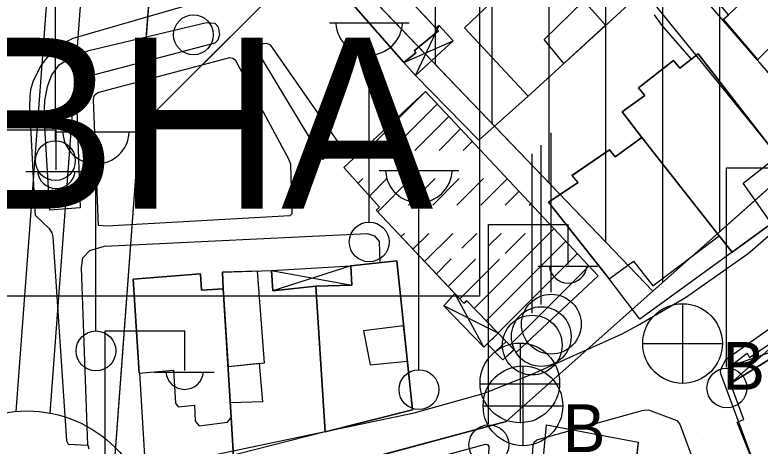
# Model space of a CAD drawing. Extents: x 417997 to 421451, y 4451742 to 4455216.
# Drawn here: x 420850.4 to 420915.9, y 4452416.4 to 4452454.3 of the extents above; entities that cross this region are included whole.
import ezdxf

# ---------------------------------------------------------------- set-up
doc = ezdxf.new("R2010")
doc.units = 0
for name, color, linetype in [('ADA', 7, 'Continuous'), ('ADAKENARI', 7, 'Continuous'), ('B_Kapi', 7, 'Continuous'), ('B_Merdiven', 7, 'Continuous'), ('B_Mesken', 7, 'Continuous'), ('B_Resmi', 7, 'Continuous'), ('B_Sundurma', 7, 'Continuous'), ('B_Tarama', 7, 'Continuous'), ('B_Teras', 7, 'Continuous'), ('Default', 7, 'Continuous'), ('KALDIRIM', 7, 'Continuous'), ('KD_DAIRE', 7, 'Continuous'), ('LJ_SEMBOL', 7, 'Continuous'), ('O_Park_Bahce', 7, 'Continuous'), ('PL_AYA_PARK_DINLENME', 7, 'Continuous'), ('PL_K_BHA', 7, 'Continuous'), ('PL_KON_MEV_450', 7, 'Continuous'), ('S_Bayrak_Diregi', 7, 'Continuous'), ('S_Cad_Sok_Lambasi', 7, 'Continuous'), ('S_Elektrik_Diregi', 7, 'Continuous'), ('S_Rogar_Kapagi', 7, 'Continuous'), ('S_Rogar_Kapagi_Buski', 7, 'Continuous'), ('Sinir_Duvar_tek_tarafa_ait', 7, 'Continuous'), ('TR_PARKALANI', 7, 'Continuous'), ('TR_YONETIMMERK', 7, 'Continuous'), ('TR_YUKSEKYOGUNKONUT', 7, 'Continuous'), ('Yol_Kaldirim_kenari_bordurtasi', 7, 'Continuous'), ('Yol_Sose', 7, 'Continuous')]:
    doc.layers.add(name, color=color, linetype=linetype)

# ---------------------------------------------------------------- blocks, each defined once
blk = doc.blocks.new('POINT_DISPLAY')
at = {"layer": 'Default'}
blk.add_line((0, 0), (0, 0), dxfattribs=at)

msp = doc.modelspace()

# ---------------------------------------------------------------- linework, layer by layer
at = {"layer": 'ADA'}
for p, q in [((420877.387, 4452460.374), (420861.385, 4452444.372)), ((420877.387, 4452460.374), (420861.385, 4452444.372)), ((420877.387, 4452460.374), (420906.494, 4452429.988)), ((420877.387, 4452460.374), (420906.494, 4452429.988)), ((420906.494, 4452429.988), (420930.356, 4452451.198)), ((420906.494, 4452429.988), (420930.356, 4452451.198)), ((420893.613, 4452418.538), (420906.494, 4452429.988)), ((420893.613, 4452418.538), (420906.494, 4452429.988)), ((420858.757, 4452409.21), (420893.613, 4452418.538)), ((420858.757, 4452409.21), (420893.613, 4452418.538))]:
    msp.add_line(p, q, dxfattribs=at)
at = {"layer": 'ADAKENARI'}
for p, q in [((420861.385, 4452444.372), (420864.711, 4452488.853)), ((420861.385, 4452444.372), (420864.711, 4452488.853)), ((420858.757, 4452409.21), (420861.385, 4452444.372)), ((420858.757, 4452409.21), (420861.385, 4452444.372))]:
    msp.add_line(p, q, dxfattribs=at)
at = {"layer": 'B_Kapi'}
msp.add_lwpolyline([(420906.629, 4452454.272), (420907.305, 4452453.332)], dxfattribs=at)
at = {"layer": 'B_Merdiven'}
for p, q in [((420892.638, 4452424.673), (420893.599, 4452425.587)), ((420893.611, 4452424.219), (420894.295, 4452424.869))]:
    msp.add_line(p, q, dxfattribs=at)
msp.add_lwpolyline([(420891.949, 4452425.378), (420893.331, 4452423.962), (420894.306, 4452424.857), (420892.914, 4452426.295)], close=True, dxfattribs=at)
at = {"layer": 'B_Mesken'}
for points in [[(420886.435, 4452458.174), (420889.455, 4452460.886), (420884.46, 4452466.421), (420881.545, 4452463.604), (420881.604, 4452463.539), (420876.807, 4452458.994), (420884.614, 4452450.087), (420885.675, 4452450.943), (420885.545, 4452451.146), (420887.653, 4452452.86), (420884.683, 4452456.087), (420884.707, 4452456.632)], [(420884.526, 4452466.348), (420889.456, 4452460.886), (420886.435, 4452458.174), (420884.707, 4452456.632), (420884.683, 4452456.087), (420887.431, 4452453.101), (420887.653, 4452452.86), (420885.545, 4452451.146), (420885.675, 4452450.943), (420884.614, 4452450.087), (420876.807, 4452458.994), (420881.604, 4452463.539), (420881.545, 4452463.604), (420884.46, 4452466.421)], [(420916.05, 4452450.66), (420915.738, 4452450.361), (420912.733, 4452453.891), (420913.146, 4452454.262), (420910.017, 4452458.09), (420916.98, 4452464.896), (420920.116, 4452461.615), (420920.007, 4452461.446), (420920.425, 4452460.998), (420923.363, 4452457.859), (420918.568, 4452453.434), (420918.682, 4452453.233)], [(420923.362, 4452457.859), (420918.568, 4452453.434), (420918.682, 4452453.233), (420916.05, 4452450.66), (420915.738, 4452450.361), (420912.733, 4452453.891), (420913.146, 4452454.262), (420910.017, 4452458.09), (420916.98, 4452464.896), (420918.903, 4452462.884), (420920.116, 4452461.615), (420920.007, 4452461.446), (420920.425, 4452460.998)], [(420895.536, 4452447.137), (420905.685, 4452456.426), (420902.703, 4452459.84), (420903.032, 4452460.139), (420900.508, 4452463.18), (420889.949, 4452453.146)], [(420895.536, 4452447.137), (420889.949, 4452453.146), (420900.508, 4452463.18), (420903.032, 4452460.139), (420902.703, 4452459.84), (420905.685, 4452456.426)], [(420916.954, 4452435.929), (420916.756, 4452436.209), (420919.876, 4452438.527), (420917.341, 4452441.753), (420917.468, 4452441.852), (420910.486, 4452450.85), (420908.877, 4452449.582), (420908.331, 4452450.266), (420905.237, 4452447.865), (420905.816, 4452447.195), (420903.824, 4452445.745), (420905.53, 4452443.51), (420912.345, 4452434.863), (420913.48, 4452433.411), (420916.954, 4452435.929)], [(420916.954, 4452435.929), (420916.954, 4452435.929), (420913.48, 4452433.411), (420912.345, 4452434.863), (420905.53, 4452443.51), (420903.824, 4452445.745), (420905.816, 4452447.195), (420905.237, 4452447.865), (420908.331, 4452450.266), (420908.877, 4452449.582), (420910.486, 4452450.85), (420917.468, 4452441.852), (420917.341, 4452441.753), (420919.876, 4452438.527), (420916.756, 4452436.209)], [(420902.669, 4452431.089), (420897.326, 4452437.825), (420899.936, 4452439.552), (420899.399, 4452440.155), (420902.71, 4452442.427), (420903.181, 4452441.813), (420905.53, 4452443.51), (420912.345, 4452434.863), (420913.48, 4452433.411), (420905.358, 4452427.526)], [(420902.669, 4452431.089), (420897.326, 4452437.825), (420899.936, 4452439.552), (420899.4, 4452440.155), (420902.71, 4452442.427), (420903.181, 4452441.813), (420905.53, 4452443.51), (420912.345, 4452434.863), (420913.48, 4452433.411), (420905.358, 4452427.526)], [(420876.882, 4452430.445), (420877.712, 4452417.651), (420885.388, 4452419.567), (420883.985, 4452432.66), (420879.969, 4452432.228), (420880.054, 4452430.536)], [(420876.882, 4452430.445), (420880.054, 4452430.536), (420879.969, 4452432.228), (420883.985, 4452432.66), (420885.388, 4452419.567), (420877.712, 4452417.651)], [(420861.398, 4452422.812), (420861.332, 4452422.806), (420860.811, 4452431.049), (420866.727, 4452431.535), (420866.83, 4452430.083), (420868.734, 4452430.201), (420869.448, 4452418.893), (420869.643, 4452415.411), (420862.414, 4452413.671), (420861.926, 4452414.028)], [(420861.398, 4452422.812), (420861.332, 4452422.806), (420860.811, 4452431.049), (420866.727, 4452431.535), (420866.83, 4452430.083), (420868.734, 4452430.201), (420869.448, 4452418.893), (420869.643, 4452415.411), (420862.414, 4452413.671), (420861.926, 4452414.028)], [(420877.712, 4452417.651), (420869.869, 4452415.651), (420869.854, 4452415.443), (420869.643, 4452415.411), (420869.448, 4452418.893), (420868.734, 4452430.201), (420868.681, 4452431.666), (420872.981, 4452431.804), (420873.091, 4452430.014), (420876.882, 4452430.445)], [(420877.712, 4452417.651), (420869.869, 4452415.651), (420869.854, 4452415.443), (420869.643, 4452415.411), (420869.448, 4452418.893), (420868.734, 4452430.201), (420868.681, 4452431.667), (420872.981, 4452431.804), (420873.091, 4452430.014), (420876.882, 4452430.445)], [(420923.596, 4452414.389), (420917.17, 4452411.941), (420915.994, 4452415.229), (420915.315, 4452414.972), (420913.932, 4452418.5), (420914.495, 4452418.717), (420913.326, 4452421.875), (420919.21, 4452425.505), (420920.795, 4452421.206), (420921.787, 4452421.569), (420923.089, 4452418.031), (420922.361, 4452417.746)], [(420921.788, 4452421.569), (420923.089, 4452418.031), (420922.361, 4452417.746), (420923.596, 4452414.39), (420917.17, 4452411.941), (420915.994, 4452415.229), (420915.315, 4452414.972), (420913.932, 4452418.5), (420914.495, 4452418.717), (420913.326, 4452421.876), (420919.21, 4452425.505), (420920.795, 4452421.206)], [(420896.021, 4452406.029), (420897.158, 4452418.247), (420905.21, 4452416.746), (420904.105, 4452404.877)], [(420905.17, 4452416.312), (420904.105, 4452404.878), (420896.021, 4452406.029), (420897.158, 4452418.247), (420905.21, 4452416.746)]]:
    msp.add_lwpolyline(points, close=True, dxfattribs=at)
at = {"layer": 'B_Resmi'}
for points in [[(420886.526, 4452447.534), (420901.708, 4452431.348), (420894.515, 4452424.642), (420890.157, 4452429.143), (420889.885, 4452428.954), (420882.187, 4452437.127), (420882.464, 4452437.38), (420879.351, 4452440.858)], [(420892.914, 4452426.295), (420890.157, 4452429.143), (420889.885, 4452428.954), (420889.085, 4452429.803), (420882.187, 4452437.127), (420882.464, 4452437.381), (420879.351, 4452440.858), (420886.526, 4452447.534), (420901.708, 4452431.349), (420894.515, 4452424.642)]]:
    msp.add_lwpolyline(points, close=True, dxfattribs=at)
at = {"layer": 'B_Sundurma'}
for p, q in [((420885.646, 4452448.944), (420887.732, 4452453.336)), ((420884.614, 4452450.087), (420888.961, 4452452.002)), ((420879.969, 4452432.228), (420873.091, 4452430.014)), ((420872.981, 4452431.804), (420880.054, 4452430.536)), ((420891.638, 4452425.082), (420889.085, 4452429.803)), ((420892.914, 4452426.295), (420888.126, 4452428.722)), ((420913.326, 4452421.875), (420918.722, 4452426.687)), ((420913.308, 4452423.396), (420919.21, 4452425.505))]:
    msp.add_line(p, q, dxfattribs=at)
for points in [[(420884.614, 4452450.087), (420885.646, 4452448.944), (420888.961, 4452452.002), (420887.732, 4452453.336), (420887.431, 4452453.101), (420887.653, 4452452.86), (420885.545, 4452451.146), (420885.675, 4452450.943)], [(420884.614, 4452450.087), (420885.675, 4452450.943), (420885.545, 4452451.146), (420887.653, 4452452.86), (420887.431, 4452453.101), (420887.732, 4452453.336), (420888.961, 4452452.002), (420885.647, 4452448.944)], [(420872.981, 4452431.804), (420879.969, 4452432.228), (420880.054, 4452430.536), (420876.882, 4452430.445), (420873.091, 4452430.014)], [(420872.981, 4452431.804), (420879.969, 4452432.228), (420880.054, 4452430.536), (420876.882, 4452430.445), (420873.091, 4452430.014)], [(420892.914, 4452426.295), (420891.638, 4452425.082), (420888.126, 4452428.722), (420889.085, 4452429.803), (420889.885, 4452428.954), (420890.157, 4452429.143)], [(420892.914, 4452426.295), (420891.638, 4452425.082), (420888.126, 4452428.722), (420889.085, 4452429.803), (420889.885, 4452428.954), (420890.157, 4452429.143)], [(420913.326, 4452421.876), (420913.308, 4452423.396), (420914.8, 4452424.564), (420914.998, 4452424.178), (420918.722, 4452426.688), (420919.21, 4452425.505)], [(420913.326, 4452421.875), (420913.308, 4452423.396), (420914.8, 4452424.564), (420914.998, 4452424.178), (420918.722, 4452426.687), (420919.21, 4452425.505)]]:
    msp.add_lwpolyline(points, close=True, dxfattribs=at)
at = {"layer": 'B_Tarama'}
for p, q in [((420881.352, 4452442.36), (420886.526, 4452447.534)), ((420883.473, 4452442.36), (420887.553, 4452446.44)), ((420885.595, 4452442.36), (420888.58, 4452445.345)), ((420887.716, 4452442.36), (420889.606, 4452444.25)), ((420889.837, 4452442.36), (420890.633, 4452443.156)), ((420880.589, 4452439.476), (420880.998, 4452439.885)), ((420881.591, 4452438.356), (420883.12, 4452439.885)), ((420882.331, 4452436.975), (420885.241, 4452439.885)), ((420885.03, 4452437.553), (420887.362, 4452439.885)), ((420887.151, 4452437.553), (420889.484, 4452439.885)), ((420889.273, 4452437.553), (420891.605, 4452439.885)), ((420891.394, 4452437.553), (420893.713, 4452439.872)), ((420893.515, 4452437.553), (420894.74, 4452438.777)), ((420895.637, 4452437.553), (420895.766, 4452437.683)), ((420890.802, 4452428.476), (420897.82, 4452435.493)), ((420884.388, 4452434.79), (420884.676, 4452435.078)), ((420885.417, 4452433.697), (420886.798, 4452435.078)), ((420886.446, 4452432.605), (420888.919, 4452435.078)), ((420889.727, 4452433.764), (420891.04, 4452435.078)), ((420892.096, 4452434.013), (420893.162, 4452435.078)), ((420893.526, 4452433.321), (420895.283, 4452435.078)), ((420891.846, 4452427.398), (420898.847, 4452434.399)), ((420887.475, 4452431.512), (420888.787, 4452432.824)), ((420888.504, 4452430.42), (420890.906, 4452432.823)), ((420889.533, 4452429.328), (420893.026, 4452432.821)), ((420892.889, 4452426.32), (420899.873, 4452433.304)), ((420893.933, 4452425.242), (420900.9, 4452432.21))]:
    msp.add_line(p, q, dxfattribs=at)
at = {"layer": 'B_Teras'}
for points in [[(420915.585, 4452456.608), (420918.568, 4452453.434), (420918.682, 4452453.233), (420916.05, 4452450.66), (420915.738, 4452450.361), (420912.733, 4452453.891), (420913.146, 4452454.262), (420915.585, 4452456.608)], [(420898.675, 4452450.01), (420896.958, 4452452.107), (420900.436, 4452455.497), (420902.336, 4452453.361)], [(420913.48, 4452433.411), (420916.954, 4452435.929), (420914.441, 4452439.479), (420917.468, 4452441.852), (420910.486, 4452450.85), (420908.877, 4452449.582), (420908.331, 4452450.266), (420905.237, 4452447.865), (420905.816, 4452447.195), (420903.824, 4452445.745), (420905.53, 4452443.51), (420912.345, 4452434.863)], [(420897.326, 4452437.825), (420902.669, 4452431.089), (420904.798, 4452432.641), (420906.508, 4452430.455), (420912.345, 4452434.863), (420905.53, 4452443.51), (420903.181, 4452441.813), (420902.71, 4452442.427), (420899.399, 4452440.155), (420899.936, 4452439.552)], [(420860.811, 4452431.049), (420861.332, 4452422.806), (420864.356, 4452423.068), (420864.544, 4452420.164), (420864.778, 4452419.842), (420866.203, 4452419.996), (420866.26, 4452418.579), (420866.615, 4452418.167), (420869.097, 4452418.485), (420869.448, 4452418.893), (420868.734, 4452430.201), (420866.83, 4452430.083), (420866.727, 4452431.535)], [(420869.164, 4452423.394), (420872.359, 4452423.708), (420871.741, 4452431.764), (420868.681, 4452431.666), (420868.734, 4452430.201)], [(420881.65, 4452423.514), (420884.929, 4452423.855), (420884.597, 4452426.953), (420881.083, 4452426.502)], [(420871.891, 4452423.662), (420872.203, 4452420.289), (420869.366, 4452420.201), (420869.164, 4452423.394)]]:
    msp.add_lwpolyline(points, close=True, dxfattribs=at)
at = {"layer": 'KALDIRIM'}
for p, q in [((420855.78, 4452490.118), (420850.496, 4452419.43)), ((420855.78, 4452490.118), (420850.496, 4452419.43)), ((420858.354, 4452484.306), (420853.493, 4452419.285)), ((420858.354, 4452484.306), (420853.493, 4452419.285))]:
    msp.add_line(p, q, dxfattribs=at)
at = {"layer": 'KD_DAIRE'}
msp.add_circle((420851.468, 4452408.473), 11, dxfattribs=at)
msp.add_circle((420851.468, 4452408.473), 11, dxfattribs=at)
at = {"layer": 'LJ_SEMBOL'}
msp.add_lwpolyline([(420841.264, 4452459.562), (420891.264, 4452459.562), (420891.264, 4452429.562), (420841.264, 4452429.562), (420841.264, 4452459.562), (420891.264, 4452459.562)], dxfattribs=at)
msp.add_lwpolyline([(420841.264, 4452459.562), (420891.264, 4452459.562), (420891.264, 4452429.562), (420841.264, 4452429.562), (420841.264, 4452459.562), (420891.264, 4452459.562)], dxfattribs=at)
at = {"layer": 'O_Park_Bahce'}
msp.add_lwpolyline([(420857.758, 4452435.78), (420857.317, 4452446.794), (420857.394, 4452447.178), (420857.721, 4452447.445), (420869.313, 4452450.525), (420869.585, 4452450.472), (420869.785, 4452450.328), (420874.495, 4452441.58), (420874.642, 4452441.164), (420874.76, 4452436.798), (420874.602, 4452436.631), (420858.498, 4452435.694), (420857.758, 4452435.78)], dxfattribs=at)
at = {"layer": 'PL_AYA_PARK_DINLENME'}
for points in [[(420915.8, 4452498.787), (420877.387, 4452460.374), (420861.385, 4452444.372), (420864.711, 4452488.853), (420875.456, 4452498.817)], [(420915.8, 4452498.787), (420877.387, 4452460.374), (420861.385, 4452444.372), (420864.711, 4452488.853), (420875.456, 4452498.817)], [(420955.758, 4452406.29), (420894.067, 4452409.012), (420857.93, 4452398.147), (420858.757, 4452409.21), (420893.613, 4452418.538), (420906.494, 4452429.988), (420930.356, 4452451.198)], [(420955.758, 4452406.29), (420894.067, 4452409.012), (420857.93, 4452398.147), (420858.757, 4452409.21), (420893.613, 4452418.538), (420906.494, 4452429.988), (420930.356, 4452451.198)]]:
    msp.add_lwpolyline(points, close=True, dxfattribs=at)
at = {"layer": 'PL_K_BHA'}
msp.add_lwpolyline([(420858.757, 4452409.21), (420861.385, 4452444.372), (420877.387, 4452460.374), (420906.494, 4452429.988), (420893.613, 4452418.538)], close=True, dxfattribs=at)
msp.add_lwpolyline([(420858.757, 4452409.21), (420861.385, 4452444.372), (420877.387, 4452460.374), (420906.494, 4452429.988), (420893.613, 4452418.538)], close=True, dxfattribs=at)
at = {"layer": 'PL_KON_MEV_450'}
msp.add_lwpolyline([(420943.964, 4452333.259), (420890.438, 4452339.156), (420894.067, 4452409.012), (420955.758, 4452406.29), (420930.356, 4452451.198), (420906.494, 4452429.988), (420877.387, 4452460.374), (420915.8, 4452498.787), (420961.132, 4452498.753), (420961.655, 4452472.064), (421038.956, 4452492.38), (421042.667, 4452488.692), (421043.462, 4452373.991), (421023.346, 4452363.197), (421036.047, 4452320.558), (420975.678, 4452283.747), (420939.98, 4452286.94)], close=True, dxfattribs=at)
msp.add_lwpolyline([(420943.964, 4452333.259), (420890.438, 4452339.156), (420894.067, 4452409.012), (420955.758, 4452406.29), (420930.356, 4452451.198), (420906.494, 4452429.988), (420877.387, 4452460.374), (420915.8, 4452498.787), (420961.132, 4452498.753), (420961.655, 4452472.064), (421038.956, 4452492.38), (421042.667, 4452488.692), (421043.462, 4452373.991), (421023.346, 4452363.197), (421036.047, 4452320.558), (420975.678, 4452283.747), (420939.98, 4452286.94)], close=True, dxfattribs=at)
at = {"layer": 'S_Bayrak_Diregi'}
for p, q in [((420897.577, 4452429.918), (420897.577, 4452443.918)), ((420896.693, 4452428.823), (420896.693, 4452442.823)), ((420895.899, 4452428.076), (420895.899, 4452442.076))]:
    msp.add_line(p, q, dxfattribs=at)
for centre in [(420897.583, 4452427.101), (420896.7, 4452426.006), (420895.906, 4452425.259)]:
    msp.add_circle(centre, 2.625, dxfattribs=at)
at = {"layer": 'S_Cad_Sok_Lambasi'}
for p, q in [((420853.976, 4452443.216), (420853.976, 4452457.891)), ((420878.07, 4452453.573), (420885.07, 4452453.573)), ((420881.57, 4452436.073), (420881.57, 4452450.748)), ((420854.048, 4452444.003), (420861.048, 4452444.003)), ((420857.548, 4452426.503), (420857.548, 4452441.179)), ((420882.441, 4452440.601), (420889.441, 4452440.601)), ((420885.941, 4452423.101), (420885.941, 4452437.776))]:
    msp.add_line(p, q, dxfattribs=at)
for centre in [(420866.115, 4452452.518), (420853.976, 4452441.466), (420881.57, 4452434.323), (420857.548, 4452424.753), (420885.941, 4452421.351)]:
    msp.add_circle(centre, 1.75, dxfattribs=at)
for centre in [(420881.57, 4452453.677), (420857.548, 4452444.108), (420885.941, 4452440.705)]:
    msp.add_arc(centre, 2.929, 183.298, 356.90719, dxfattribs=at)
at = {"layer": 'S_Elektrik_Diregi'}
for p, q in [((420847.052, 4452444.158), (420854.052, 4452444.158)), ((420854.052, 4452440.658), (420854.052, 4452444.158)), ((420912.982, 4452423.331), (420912.982, 4452440.831)), ((420912.982, 4452440.831), (420919.982, 4452440.831)), ((420851.392, 4452440.518), (420856.642, 4452440.518)), ((420892.058, 4452418.341), (420892.058, 4452435.841)), ((420892.058, 4452435.841), (420899.058, 4452435.841)), ((420899.058, 4452432.341), (420899.058, 4452435.841)), ((420896.398, 4452432.201), (420901.648, 4452432.201)), ((420858.349, 4452409.018), (420858.349, 4452426.518)), ((420858.349, 4452426.518), (420865.349, 4452426.518)), ((420865.349, 4452423.018), (420865.349, 4452426.518)), ((420862.689, 4452422.878), (420867.939, 4452422.878))]:
    msp.add_line(p, q, dxfattribs=at)
for centre in [(420913.018, 4452421.495), (420892.094, 4452416.506)]:
    msp.add_circle(centre, 1.75, dxfattribs=at)
for centre in [(420854.053, 4452440.671), (420899.059, 4452432.354), (420865.349, 4452423.031)]:
    msp.add_arc(centre, 1.658, 184.83843, 355.14641, dxfattribs=at)
at = {"layer": 'S_Rogar_Kapagi'}
for p, q in [((420894.867, 4452418.405), (420894.867, 4452425.405)), ((420891.297, 4452421.87), (420898.297, 4452421.87))]:
    msp.add_line(p, q, dxfattribs=at)
msp.add_circle((420894.814, 4452421.933), 3.5, dxfattribs=at)
at = {"layer": 'S_Rogar_Kapagi_Buski'}
for p, q in [((420909.121, 4452428.898), (420909.121, 4452421.898)), ((420905.621, 4452425.398), (420912.621, 4452425.398)), ((420895.09, 4452423.424), (420895.09, 4452416.424)), ((420891.59, 4452419.924), (420898.59, 4452419.924))]:
    msp.add_line(p, q, dxfattribs=at)
for centre in [(420909.121, 4452425.398), (420895.09, 4452419.924)]:
    msp.add_circle(centre, 3.5, dxfattribs=at)
at = {"layer": 'Sinir_Duvar_tek_tarafa_ait'}
for points in [[(420907.305, 4452453.332), (420909.874, 4452450.368)], [(420895.536, 4452447.137), (420891.199, 4452443.256), (420885.646, 4452448.944)]]:
    msp.add_lwpolyline(points, dxfattribs=at)
at = {"layer": 'TR_YUKSEKYOGUNKONUT'}
for p, q in [((420912.387, 4452435.226), (420912.387, 4452495.374)), ((420912.387, 4452435.226), (420912.387, 4452495.374)), ((420907.387, 4452430.781), (420907.387, 4452490.374)), ((420907.387, 4452430.781), (420907.387, 4452490.374)), ((420902.387, 4452434.275), (420902.387, 4452485.374)), ((420902.387, 4452434.275), (420902.387, 4452485.374)), ((420897.387, 4452439.495), (420897.387, 4452480.374)), ((420897.387, 4452439.495), (420897.387, 4452480.374)), ((420892.387, 4452444.715), (420892.387, 4452475.374)), ((420892.387, 4452444.715), (420892.387, 4452475.374)), ((420887.387, 4452449.934), (420887.387, 4452470.374)), ((420887.387, 4452449.934), (420887.387, 4452470.374))]:
    msp.add_line(p, q, dxfattribs=at)
at = {"layer": 'Yol_Kaldirim_kenari_bordurtasi'}
for points in [[(420853.479, 4452437.127), (420852.995, 4452445.363), (420853.046, 4452446.721), (420853.285, 4452447.984), (420853.63, 4452448.931), (420854.315, 4452449.87), (420855.39, 4452450.586), (420856.923, 4452451.14), (420867.261, 4452453.615), (420867.986, 4452453.546), (420868.286, 4452453.217), (420868.399, 4452452.544), (420868.248, 4452452.036), (420867.986, 4452451.78), (420857.415, 4452448.997), (420856.378, 4452448.57), (420855.925, 4452448.149), (420855.805, 4452447.623), (420856.153, 4452437.306)], [(420877.489, 4452441.577), (420872.195, 4452450.339), (420872, 4452451.001), (420872.019, 4452451.47), (420872.249, 4452451.745), (420872.543, 4452451.772), (420872.859, 4452451.652), (420879.035, 4452442.761), (420879.058, 4452442.629)]]:
    msp.add_lwpolyline(points, close=True, dxfattribs=at)
msp.add_lwpolyline([(420856.829, 4452416.457), (420856.284, 4452432.034), (420856.382, 4452432.934), (420857.013, 4452433.585), (420858.306, 4452433.961), (420881.432, 4452435.071), (420882.05, 4452434.864), (420882.434, 4452434.351), (420882.513, 4452432.501)], dxfattribs=at)
at = {"layer": 'Yol_Sose'}
for points in [[(420983.858, 4452510.477), (420959.298, 4452497.506), (420947.549, 4452490.982), (420941.118, 4452487.194), (420939.693, 4452486.084), (420925.614, 4452473.171), (420909.741, 4452457.864), (420909.62, 4452457.533), (420909.665, 4452457.27), (420921.759, 4452443.298), (420922.308, 4452443.047), (420922.771, 4452442.965), (420923.376, 4452443.034), (420923.676, 4452443.157), (420924.198, 4452443.548)], [(420875.719, 4452458.062), (420855.509, 4452452.206), (420854.346, 4452451.61), (420853.623, 4452451.031), (420852.691, 4452449.819), (420852.003, 4452448.395), (420851.789, 4452447.698), (420851.73, 4452447.103), (420851.711, 4452446.181), (420852.176, 4452437.043), (420852.198, 4452436.685), (420853.441, 4452435.494), (420853.674, 4452435.137), (420853.743, 4452434.759), (420854.96, 4452416.852), (420855.117, 4452416.549), (420856.829, 4452416.457), (420856.92, 4452416.159)], [(420919.792, 4452439.087), (420906.867, 4452454.976)], [(420939.729, 4452348.193), (420934.052, 4452364.923), (420920.102, 4452402.221), (420912.487, 4452422.727), (420912.457, 4452422.987), (420912.562, 4452423.319), (420912.954, 4452424.034), (420920.334, 4452429.226), (420921.698, 4452430.421), (420928.777, 4452437.912), (420929.055, 4452438.167), (420929.532, 4452438.278), (420929.996, 4452438.212), (420930.177, 4452438.038), (420943.57, 4452416.084), (420955.151, 4452397.863), (420962.25, 4452385.54), (420979.284, 4452358.557), (420983.949, 4452351.313)], [(420858.156, 4452413.559), (420885.51, 4452419.317), (420891.716, 4452421.037), (420896.16, 4452422.821), (420903.821, 4452426.25), (420905.172, 4452426.978), (420909.372, 4452429.427), (420914.878, 4452433.32), (420919.725, 4452437.504)], [(420889.949, 4452344.413), (420893.316, 4452376.88), (420895.989, 4452416.453), (420896.074, 4452416.738), (420896.3, 4452416.949), (420905.558, 4452419.521), (420905.755, 4452419.555), (420906.112, 4452419.562), (420908.619, 4452418.637), (420908.888, 4452418.327), (420915.038, 4452401.684), (420925.404, 4452376.712), (420934.541, 4452351.552), (420935.939, 4452347.723)], [(420851.059, 4452346.863), (420857.874, 4452406.91), (420858.04, 4452407.19), (420858.151, 4452407.376), (420891.804, 4452416.542), (420891.964, 4452416.514), (420892.081, 4452416.344), (420892.083, 4452416.149), (420888.608, 4452378.026), (420885.439, 4452341.683)]]:
    msp.add_lwpolyline(points, dxfattribs=at)

# ---------------------------------------------------------------- block references
at = {"layer": 'TR_PARKALANI', "xscale": 0.1, "yscale": 0.10000000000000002}
for p in [(420862.912, 4452449.676), (420862.912, 4452449.676), (420903.697, 4452426.526), (420903.697, 4452426.526), (420892.474, 4452417.938), (420892.474, 4452417.938), (420910.357, 4452417.546), (420910.357, 4452417.546)]:
    msp.add_blockref('POINT_DISPLAY', p, dxfattribs=at)
at = {"layer": 'TR_YONETIMMERK', "xscale": 0.1, "yscale": 0.10000000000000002}
msp.add_blockref('POINT_DISPLAY', (420883.757, 4452434.21), dxfattribs=at)
msp.add_blockref('POINT_DISPLAY', (420883.757, 4452434.21), dxfattribs=at)

# ---------------------------------------------------------------- texts
at = {"layer": 'LJ_SEMBOL'}
msp.add_text('BHA', height=15, dxfattribs=at).set_placement((420845.965, 4452437.255))
msp.add_text('BHA', height=15, dxfattribs=at).set_placement((420845.965, 4452437.255))
at = {"layer": 'S_Rogar_Kapagi_Buski'}
for p in [(420912.621, 4452421.333), (420898.59, 4452415.86)]:
    msp.add_text('B', height=4.2, dxfattribs=at).set_placement(p)

doc.saveas('drawing.dxf')
